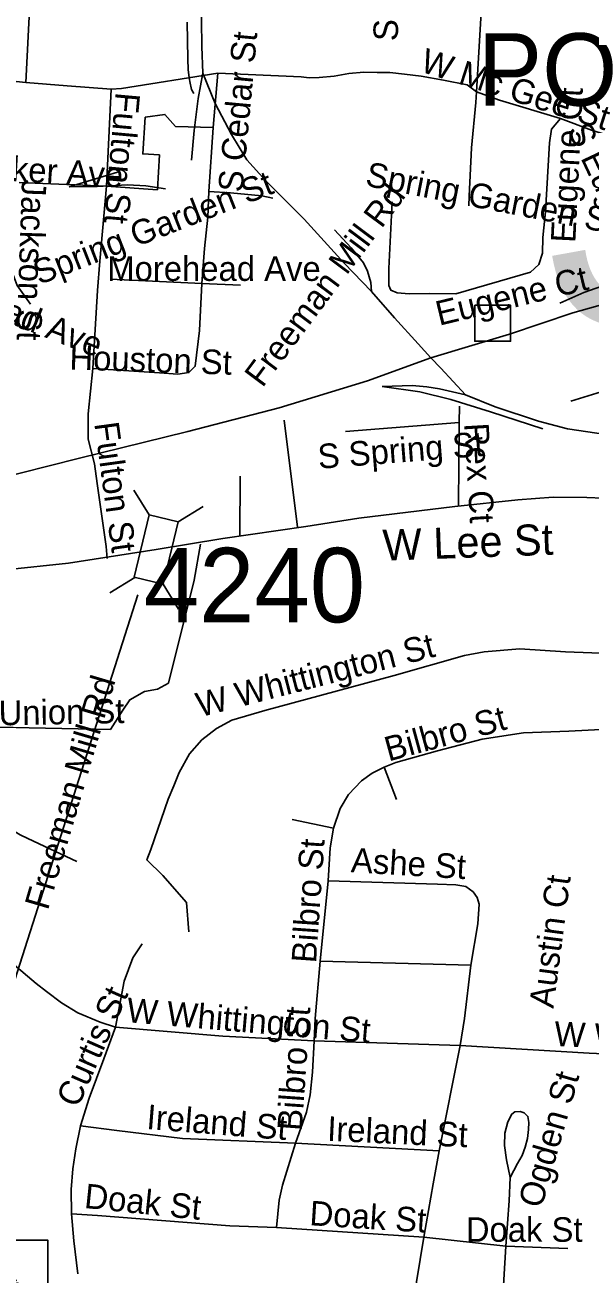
# Model space of a CAD drawing. Extents: x 1662474 to 1856135, y 779280 to 917889.
# Drawn here: x 1763226 to 1765413, y 840426 to 845263 of the extents above; entities that cross this region are included whole.
import ezdxf

# ---------------------------------------------------------------- set-up
doc = ezdxf.new("R2010")
doc.units = 0
for name, color, linetype in [('Cogo Default Point CELL', 7, 'Continuous'), ('Exist Civil Demographics City Label', 7, 'Continuous'), ('Exist Hydrographic Misc Water Feature', 7, 'Continuous'), ('Exist Railroad Mainline', 7, 'Continuous'), ('Exist Railroad Siding', 7, 'Continuous'), ('Exist Road Non-System Structure Non-Sys NCDOT Number Label', 7, 'Continuous'), ('Exist Road Non-System Structure Non-Sys Other Attributed CELL', 7, 'Continuous'), ('Exist Road Non-System Structure Non-Sys Other Number Label', 7, 'Continuous'), ('Exist Road Non-System Type 51', 7, 'Continuous'), ('Exist Road Non-System Type 51 Label', 7, 'Continuous'), ('Exist Road Secondary Structure Standard Bridge CELL', 7, 'Continuous'), ('Exist Road Secondary Type 51 Label', 7, 'Continuous'), ('Exist Road Secondary Type 51 Undivided 4 Lane Attributed', 7, 'Continuous')]:
    doc.layers.add(name, color=color, linetype=linetype)

msp = doc.modelspace()

# ---------------------------------------------------------------- linework, layer by layer
at = {"layer": 'Exist Hydrographic Misc Water Feature'}
msp.add_lwpolyline([(1763878.9, 844997.8), (1763870.9, 845013.9), (1763863.4, 845044), (1763861.3, 845060), (1763857.6, 845090), (1763856, 845132.1), (1763853.1, 845274.1)], dxfattribs=at)
at = {"layer": 'Exist Railroad Mainline'}
for points in [[(1763914.3, 845076.2), (1763910.9, 845180), (1763907.8, 845381.9), (1763890.5, 845647.4), (1763879.4, 845813.7), (1763832.2, 846104.6), (1763783.8, 846403), (1763725.8, 846697.3), (1763710.7, 846773), (1763661.6, 847027.5), (1763627, 847225.4)], [(1764567, 844232.1), (1764461.6, 844340.9), (1764306.5, 844511.5), (1764157.6, 844660.6), (1764084.1, 844741.2), (1764024.7, 844839.3), (1763961.5, 844959.7), (1763914.3, 845076.2)], [(1765346.6, 844149.6), (1765637, 844230), (1765967.6, 844328.3), (1766192.9, 844418.9)], [(1764797.5, 843974.7), (1764747.7, 844029.2), (1764656.5, 844129.8), (1764567, 844232.1)], [(1764797.5, 843974.7), (1765102, 844066.9), (1765346.6, 844149.6)], [(1763058.8, 843490.9), (1763207, 843528.2), (1763431.3, 843585), (1763855.9, 843690.6), (1764210.3, 843782.2), (1764551.1, 843886.5), (1764797.5, 843974.7)], [(1764797.5, 843974.7), (1764835.4, 843934.5), (1764930.8, 843832.1)], [(1764930.8, 843832.1), (1765046.4, 843785.5), (1765213.9, 843730.5), (1765325.9, 843699.7), (1765439.8, 843683.2), (1765511.8, 843672.6)]]:
    msp.add_lwpolyline(points, dxfattribs=at)
at = {"layer": 'Exist Railroad Siding'}
msp.add_line((1765338.3, 843807.6), (1765532.5, 843866.6), dxfattribs=at)
for points in [[(1763914.3, 845076.2), (1763895.6, 844978.1), (1763880.9, 844854.3), (1763870.1, 844740.3)], [(1763583.6, 844694), (1763498.4, 844667.2), (1763397.3, 844637)], [(1763397.3, 844637), (1763505.3, 844638.5), (1763622.6, 844644.3), (1763694.1, 844640.8), (1763769.4, 844629.1)], [(1764424.5, 844471), (1764488.1, 844400.8), (1764535.8, 844342.4), (1764551.6, 844310.2), (1764565.1, 844266.3), (1764567, 844232.1)], [(1765579.3, 844296.2), (1765485, 844261), (1765388.8, 844227.5), (1765296.8, 844186)], [(1764608.8, 843864), (1764725.1, 843868.2), (1764781.1, 843863.1), (1764830.8, 843854.5), (1764930.8, 843832.1)], [(1764608.8, 843864), (1764754.7, 843843.3), (1764874.6, 843814.2), (1765028.2, 843765.5), (1765230.1, 843700.3)]]:
    msp.add_lwpolyline(points, dxfattribs=at)
at = {"layer": 'Exist Road Non-System Structure Non-Sys NCDOT Number Label'}
msp.add_line((1763662.2, 843057.4), (1762884.7, 840626.6), dxfattribs=at)
msp.add_lwpolyline([(1762302.6, 840560.4), (1763314.6, 840560.4), (1763314.6, 840214), (1762302.6, 840214)], close=True, dxfattribs=at)
at = {"layer": 'Exist Road Non-System Structure Non-Sys Other Attributed CELL'}
msp.add_lwpolyline([(1764966.8, 844178.4), (1765105.7, 844178.4), (1765105.7, 844039.4), (1764966.8, 844039.4)], close=True, dxfattribs=at)
at = {"layer": 'Exist Road Non-System Type 51'}
for p, q in [((1763251.8, 845505.9), (1763229.5, 845041.1)), ((1763229.5, 845041.1), (1762695.1, 845095.7)), ((1763972.5, 845076.8), (1763953.9, 844866.9)), ((1764294.9, 845061.9), (1763972.5, 845076.8)), ((1763559.4, 845014.6), (1763541.9, 844639.2)), ((1763953.9, 844866.9), (1763937.6, 844618.5)), ((1763541.9, 844639.2), (1763203.2, 844653.9)), ((1763541.9, 844639.2), (1763515.2, 844348.7)), ((1763937.6, 844618.5), (1763934.1, 844519.4)), ((1763910.9, 844262.1), (1763554.9, 844278.9)), ((1764059.6, 844256.1), (1763910.9, 844262.1)), ((1764908.1, 843788.4), (1764906.6, 843724.4)), ((1764229.1, 843733.8), (1764280.9, 843320.1)), ((1764906.6, 843724.4), (1764466.4, 843690.2)), ((1764906.6, 843724.4), (1764904, 843405.4)), ((1764058.9, 843516.7), (1764057.9, 843286.2)), ((1763556.5, 842536.9), (1762952.6, 842549.8)), ((1764616.4, 842391.5), (1764664.4, 842266.1)), ((1764419.5, 842154.8), (1764259.9, 842188.7)), ((1764399.5, 841951.7), (1764368.2, 841640.1)), ((1763268.9, 841554.2), (1763059.4, 841730.4)), ((1764952, 841624.9), (1764368.2, 841640.1)), ((1764910, 841313.6), (1764345.4, 841331.7)), ((1764910, 841313.6), (1764829.1, 840906)), ((1765409.8, 841285), (1764910, 841313.6)), ((1764829.1, 840906), (1764272.5, 840936.2)), ((1764770.4, 840572.9), (1764199.2, 840609.9)), ((1765087.6, 840538), (1764770.4, 840572.9)), ((1765327.4, 840528), (1765087.6, 840538))]:
    msp.add_line(p, q, dxfattribs=at)
for points in [[(1764999.5, 845460.2), (1764990.4, 845289.4), (1764973.5, 845004.9)], [(1763972.5, 845076.8), (1763599.5, 845017.4), (1763559.4, 845014.6)], [(1764638.6, 845079.4), (1764589.5, 845079.4), (1764537.9, 845081), (1764480.1, 845075.2), (1764422.4, 845064.7), (1764364.6, 845060), (1764326.2, 845058.7), (1764294.9, 845061.9)], [(1764973.5, 845004.9), (1764937, 845031.9), (1764845.6, 845050), (1764759.9, 845064.4), (1764694.8, 845072.1), (1764638.6, 845079.4)], [(1763559.4, 845014.6), (1763389.4, 845027.9), (1763229.5, 845041.1)], [(1764973.5, 845004.9), (1764970.9, 844963.2), (1764954.1, 844787.2), (1764945.1, 844600.7), (1764944.4, 844563.2)], [(1765299.5, 844900.7), (1765063, 844972.6), (1764973.5, 845004.9)], [(1763953.9, 844866.9), (1763808.8, 844870.2), (1763767.2, 844916.9), (1763691.6, 844905.7), (1763681.6, 844764.4), (1763746, 844760.2), (1763738.6, 844626.7), (1763738.6, 844625.6), (1763541.9, 844639.2)], [(1765299.5, 844900.7), (1765263.6, 844859.4), (1765256.4, 844806.7), (1765241.2, 844539.8), (1765230.8, 844440.9)], [(1765645.1, 844798.4), (1765595.9, 844808), (1765523.4, 844824.2), (1765418.9, 844855.5), (1765299.5, 844900.7)], [(1764184.9, 844593.4), (1764142.9, 844602), (1764021.9, 844613.5), (1763937.6, 844618.5)], [(1765230.8, 844440.9), (1765229.1, 844380.5), (1765215.5, 844335.6), (1765182.6, 844306.2), (1764893.2, 844222.4), (1764792.1, 844224.4), (1764713.1, 844223.2), (1764666.6, 844226.4), (1764641.5, 844236.9), (1764634.1, 844254.5), (1764634.1, 844320.1), (1764647, 844578.4)], [(1763934.1, 844519.4), (1763921.1, 844398.1), (1763910.9, 844262.1)], [(1763175.6, 844306.7), (1763195.9, 844254.5), (1763247.4, 844183.1)], [(1763515.2, 844348.7), (1763506.9, 844235.6), (1763487.8, 843933.8)], [(1763910.9, 844262.1), (1763901.4, 844081.2), (1763884.6, 843942.4), (1763860.1, 843918.8), (1763818.1, 843912.2), (1763747, 843917.2), (1763487.8, 843933.8)], [(1763487.8, 843933.8), (1763470.9, 843758.2), (1763470.9, 843659.8), (1763495.4, 843565.2), (1763505.4, 843489.2), (1763539.6, 843245.1), (1763543.9, 843198.9)], [(1763556.5, 842536.9), (1763604.5, 842611.8), (1763631.6, 842651.9), (1763688.8, 842684.2), (1763739.1, 842692.6), (1763781.1, 842716.2), (1763880.9, 843114.6), (1763904.8, 843254.5)], [(1765521.6, 842829.4), (1765317.6, 842837.4), (1765141.5, 842848.5), (1765003.6, 842837.4), (1764926.9, 842822.8), (1764654.4, 842745.6), (1764154.6, 842610.9), (1764026, 842572.4), (1763967, 842541.1), (1763910.9, 842496.5), (1763862.2, 842443.2), (1763822.4, 842370), (1763801.4, 842318.4), (1763780.4, 842267.1), (1763712.9, 842072.4), (1763697.1, 842032.2), (1763759.4, 841971.6), (1763851, 841867.4), (1763859.9, 841753.5)], [(1762952.6, 842549.8), (1762955.9, 842516.2), (1762965.1, 842460.4), (1762973, 842425.4), (1762987.8, 842379.9), (1762998.1, 842353.2), (1763026.8, 842296.1), (1763045.4, 842266.9), (1763067.4, 842239.4), (1763091.6, 842212.8), (1763145.8, 842168), (1763174.9, 842148.7), (1763207.1, 842129.5), (1763237.4, 842115.2), (1763425.9, 842026.5)], [(1765504.8, 842539.9), (1765331.5, 842530.7), (1765155.6, 842524.1), (1764995.9, 842499.4), (1764822.4, 842453.8), (1764661.8, 842409.4), (1764616.4, 842391.5)], [(1764616.4, 842391.5), (1764569.4, 842367.7), (1764528.1, 842338.5), (1764477.8, 842284.7), (1764445.8, 842230.9), (1764419.5, 842154.8)], [(1764419.5, 842154.8), (1764407.4, 842078.9), (1764399.5, 841951.7)], [(1764399.5, 841951.7), (1764822.4, 841938), (1764894, 841935.6), (1764931.8, 841928.9), (1764960.4, 841908.6), (1764976.9, 841886.9), (1764984, 841860.6), (1764979.4, 841785.2), (1764952, 841624.9)], [(1763678.9, 841707.6), (1763642.9, 841653.8), (1763609.5, 841562.9), (1763575.6, 841385.5)], [(1764368.2, 841640.1), (1764349.1, 841418.1), (1764345.4, 841331.7)], [(1764952, 841624.9), (1764926.6, 841419.1), (1764910, 841313.6)], [(1763575.6, 841385.5), (1763516.4, 841404.7), (1763429.8, 841440.9), (1763366.5, 841478.9), (1763308.5, 841522.5), (1763268.9, 841554.2)], [(1763575.6, 841385.5), (1763530.5, 841262.4), (1763473.9, 841110.7), (1763440.5, 841002.9)], [(1764345.4, 841331.7), (1763992.1, 841350.1), (1763575.6, 841385.5)], [(1764345.4, 841331.7), (1764339.1, 841210.4), (1764330, 841123.4), (1764315.2, 841056.4), (1764272.5, 840936.2)], [(1766096.1, 841241.2), (1766043.9, 841247.8), (1765776.4, 841267.4), (1765409.8, 841285)], [(1765103.6, 840803.9), (1765089.2, 840871.9), (1765082.4, 840926.8), (1765084, 840974.5), (1765095.4, 841018.4), (1765110.2, 841048.5), (1765122.1, 841057.9), (1765143.1, 841058.8), (1765158.4, 841053), (1765172.5, 841039.4), (1765176.6, 841015.7), (1765175.1, 840988.4), (1765171.6, 840954.5), (1765161.6, 840920.7), (1765149.9, 840888.7), (1765132.4, 840856.9), (1765103.6, 840803.9)], [(1763440.5, 841002.9), (1763422.6, 840914.7), (1763411.1, 840836.7), (1763404.5, 840756.9), (1763405.4, 840662.9)], [(1764272.5, 840936.2), (1763835, 840954), (1763580.9, 840985), (1763440.5, 841002.9)], [(1764272.5, 840936.2), (1764223.1, 840774), (1764209.5, 840716), (1764199.2, 840609.9)], [(1764829.1, 840906), (1764805.6, 840778.2), (1764770.4, 840572.9)], [(1765087.6, 840538), (1765100.6, 840712.6), (1765103.6, 840803.9)], [(1763405.4, 840662.9), (1763414.5, 840558.8), (1763429.8, 840430.7)], [(1764199.2, 840609.9), (1764018.4, 840616.8), (1763506.9, 840656.1), (1763405.4, 840662.9)], [(1764770.4, 840572.9), (1764698.1, 840132), (1764659.1, 839886.6)], [(1765087.6, 840538), (1765073, 840298.9), (1765085.4, 840184.8), (1765099.5, 840098.2), (1765122.9, 840007.9), (1765166.1, 839895.2)]]:
    msp.add_lwpolyline(points, dxfattribs=at)
at = {"layer": 'Exist Road Secondary Structure Standard Bridge CELL'}
for p, q in [((1763646.9, 843463.5), (1763706.1, 843367.1)), ((1763915.2, 843399.4), (1763818.7, 843340.1)), ((1763650.4, 843125.5), (1763554, 843066.3)), ((1763760.5, 843099.2), (1763819.7, 843002.7))]:
    msp.add_line(p, q, dxfattribs=at)
msp.add_lwpolyline([(1763818.7, 843340.1), (1763761, 843099.1), (1763648.4, 843126), (1763706.1, 843367.1)], close=True, dxfattribs=at)
at = {"layer": 'Exist Road Secondary Type 51 Undivided 4 Lane Attributed'}
for points in [[(1763733.6, 843233.1), (1763991.2, 843275.6), (1764312.9, 843322.6), (1764518.4, 843354.6), (1764889.9, 843400.4), (1765133.8, 843425.6), (1765271.1, 843435.9), (1765401.1, 843434.8), (1765527, 843429.1)], [(1759065.3, 842575.2), (1759205.9, 842616.7), (1759658.6, 842690.8), (1760459.9, 842809.1), (1761433, 842933.7), (1761925.4, 842999.2), (1762599.3, 843086.7), (1762905.4, 843127.2), (1763150.7, 843154.1), (1763393.8, 843181.1), (1763733.6, 843233.1)]]:
    msp.add_lwpolyline(points, dxfattribs=at)

# ---------------------------------------------------------------- texts
at = {"layer": 'Cogo Default Point CELL'}
msp.add_text('4240', height=288, dxfattribs=at).set_placement((1763685.8, 842951.7))
at = {"layer": 'Exist Civil Demographics City Label'}
msp.add_text('POP.  257,173', height=280, dxfattribs=at).set_placement((1764978.1, 844951))
at = {"layer": 'Exist Road Non-System Structure Non-Sys Other Number Label'}
msp.add_text('J500', height=1049.86, dxfattribs=at).set_placement((1765244.6, 844108.9))
at = {"layer": 'Exist Road Non-System Type 51 Label'}
for s, rotation, p in [('S Edgeworth St', 88.9434, (1764669.1, 845200.1)), ('S Cedar St', 84.6886, (1764067.6, 844613.4)), ('W Mc Gee St', 342.3143, (1764751.3, 845084.2)), ('Fulton St', 264.8389, (1763577.2, 845005.2)), ('Eugene Ct', 87.2, (1765356.1, 844418.8)), ('S Eugene St', 295.2672, (1765324, 844857.6)), ('Walker Ave', 356.6316, (1762954.5, 844672.2)), ('Spring Garden St', 21.3299, (1763280.8, 844256.5)), ('Spring Garden St', 348.9901, (1764539.9, 844641.3)), ('Jackson St', 268.1232, (1763214, 844665.1)), ('Freeman Mill Rd', 53.2138, (1764145.1, 843856.4)), ('Morehead Ave', 338.4057, (1762734.3, 844279.3)), ('Eugene Ct', 13.6114, (1764829.1, 844098.8)), ('Houston St', 358.1162, (1763396.8, 843930.1)), ('Fulton St', 277.7724, (1763493.7, 843721.2)), ('S Spring St', 4.5021, (1764362.9, 843545.4)), ('Rex Ct', 273.4189, (1764925.6, 843720.6)), ('W Whittington St', 14.4589, (1763903.2, 842583.8)), ('Freeman Mill Rd', 73.5968, (1763314.2, 841834.3)), ('Union St', 1.0786, (1763124.5, 842552.7)), ('Bilbro St', 15.2345, (1764633, 842412.6)), ('Bilbro St', 15.2345, (1764633, 842412.6)), ('Bilbro St', 85.9982, (1764352.3, 841631)), ('Ashe St', 356.5088, (1764486, 841985)), ('Austin Ct', 82.5161, (1765271.4, 841455.6)), ('Curtis St', 66.1975, (1763430.8, 841069)), ('W Whittington St', 355.098, (1763616.5, 841404.7)), ('Bilbro St', 85.9982, (1764297.2, 840981.9)), ('W Whittington St', 357.0996, (1765272.8, 841312.8)), ('Ogden St', 74.0636, (1765225.1, 840680.4)), ('Ireland St', 355.4314, (1763694.1, 840991.3)), ('Ireland St', 357.3562, (1764394.2, 840945.3)), ('Ireland St', 357.3562, (1764394.2, 840945.3)), ('Doak St', 354.1142, (1763452.6, 840685.6)), ('Doak St', 356.3359, (1764325.4, 840618.8)), ('Randleman Rd', 312.3702, (1763019.3, 840489.5))]:
    msp.add_text(s, height=95, rotation=rotation, dxfattribs=at).set_placement(p)
for s, p in [('Morehead Ave', (1763544.3, 844272.7)), ('Doak St', (1764932.3, 840554.4))]:
    msp.add_text(s, height=95, dxfattribs=at).set_placement(p)
at = {"layer": 'Exist Road Secondary Type 51 Label'}
msp.add_text('W Lee St', height=120, rotation=2.0798, dxfattribs=at).set_placement((1764612.7, 843189.6))

doc.saveas('drawing.dxf')
